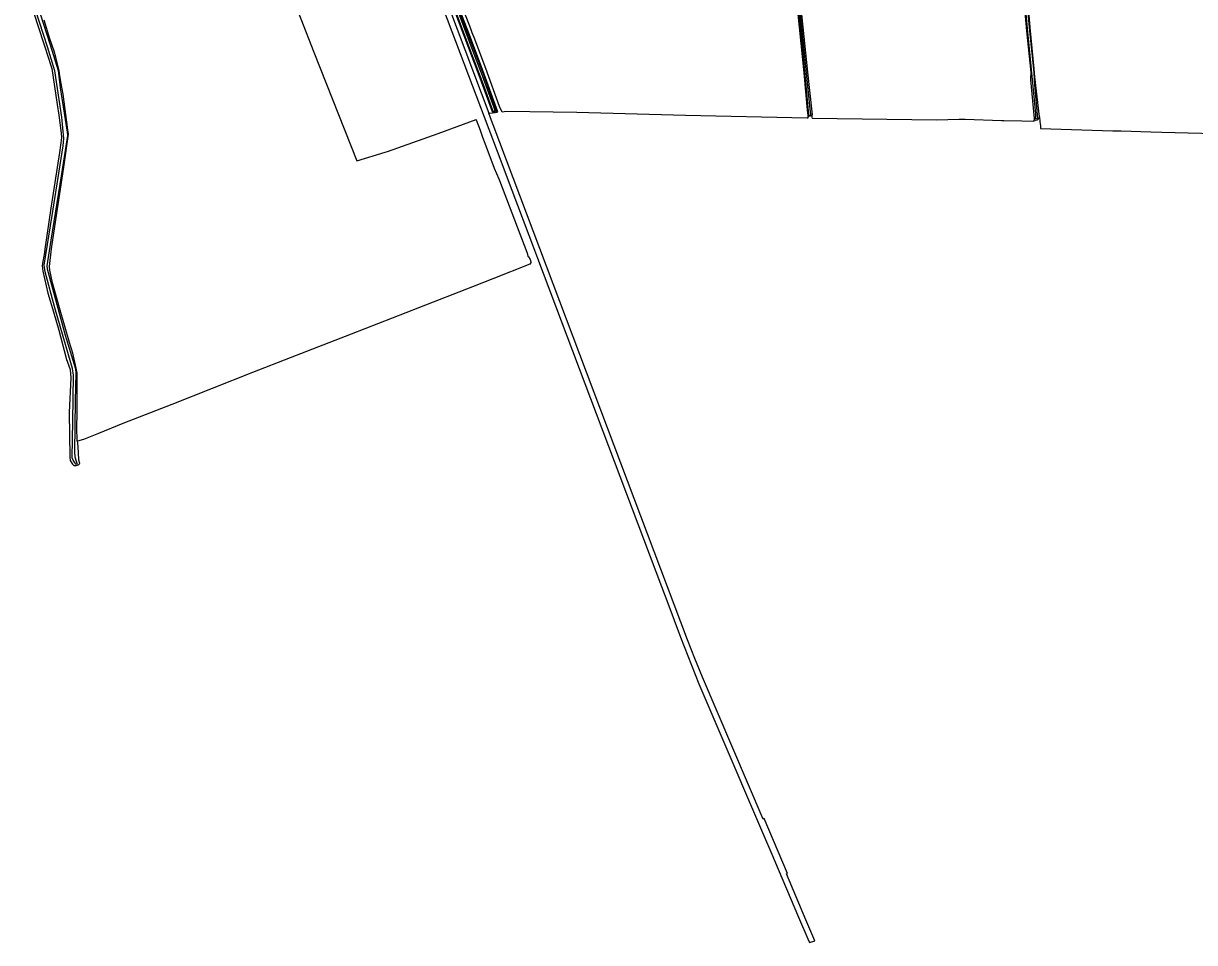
# Model space of a CAD drawing. Extents: x 126000 to 131009, y 393000 to 395500.
# Drawn here: x 126418 to 127157, y 393832 to 394413 of the extents above; entities that cross this region are included whole.
import ezdxf

# ---------------------------------------------------------------- set-up
doc = ezdxf.new("R2010")
doc.units = 0
doc.layers.add('gx-grn-maaiveld', color=7, linetype='Continuous')

msp = doc.modelspace()

# ---------------------------------------------------------------- linework, layer by layer
at = {"layer": 'gx-grn-maaiveld'}
msp.add_line((126716.37, 394357.59), (126716.64, 394356.89), dxfattribs=at)
for points in [[(126647.28, 394623.68), (126647.29, 394611.97), (126647.56, 394599.02), (126649.78, 394540.47), (126650.26, 394530.4), (126651.65, 394520.42), (126653.92, 394510.6), (126657.06, 394501.02), (126711.64, 394356.32)], [(126649.63, 394618.99), (126649.23, 394617.46), (126649.26, 394602.95), (126650.71, 394579.39), (126651.45, 394565.34), (126652.62, 394538.2), (126653.73, 394524.34), (126654.94, 394518.19), (126656.17, 394513.91), (126662.1, 394495.13), (126676.22, 394457.4), (126705.37, 394380.17), (126713.63, 394357.2), (126714.76, 394356.87), (126715.47, 394357.09), (126716.29, 394357.34), (126716.37, 394357.59)], [(126887.42, 394614.63), (126887.34, 394613.93), (126892.06, 394566.94), (126894.31, 394544.62), (126897.86, 394505.53), (126910.64, 394381.69), (126912.72, 394358.17), (126913.02, 394354.78), (126913.08, 394354.75)], [(126890.34, 394614.82), (126900.47, 394506.6), (126905.36, 394457.36), (126908.68, 394422.81), (126912.83, 394382.07), (126915.72, 394355.15)], [(127059.4, 394353.84), (127056.37, 394379.24), (127056.07, 394384.32), (127053.5, 394410.45), (127052.23, 394425.71), (127048.21, 394464.87), (127043.41, 394516.12), (127039.7, 394554.12), (127037.4, 394576.4), (127034.13, 394611.49)], [(127031.39, 394610.46), (127032.62, 394597.59), (127033.35, 394590.54), (127039.74, 394528.96), (127044.73, 394478.44), (127047.9, 394445.21), (127051.18, 394408.3), (127053.91, 394381.88), (127053.69, 394378.65), (127053.67, 394378.39), (127053.77, 394377.3), (127056.04, 394352.89)], [(127057.04, 394352.96), (127056.98, 394355.83), (127051.84, 394409.7), (127048.65, 394444.51), (127045.75, 394472.51), (127041.92, 394513.44), (127038.4, 394549.84), (127034.48, 394588.65), (127032.38, 394610.42), (127032.6, 394610.74), (127032.98, 394610.78), (127033.39, 394610.81), (127033.52, 394610.52), (127037.62, 394569.01), (127041.12, 394533.51), (127043.19, 394512.5), (127047, 394472.61), (127049.76, 394444.77), (127052.95, 394410.28), (127055.71, 394381.85), (127056.22, 394374.05), (127058.1, 394352.88), (127057.49, 394352.65), (127057.04, 394352.96)], [(126653.91, 394570.65), (126654.66, 394555.81), (126655.46, 394537.34), (126656.36, 394525.11), (126657.56, 394518.14), (126662.31, 394501.88), (126670.33, 394480.56), (126679.65, 394455.11), (126689.76, 394428.92), (126708.05, 394381.03), (126716.37, 394357.59)], [(126716.64, 394356.89), (126717.4, 394357.01), (126707.84, 394383.22), (126699.32, 394405.68), (126681.35, 394452.43), (126663.55, 394500.18)], [(126913.08, 394354.75), (126913.09, 394354.12), (126913.12, 394353.01), (126912.57, 394353.01), (126835.89, 394354.78), (126767.13, 394356.65), (126722.53, 394357.23), (126719.93, 394356.91), (126718.39, 394360.54), (126709.65, 394384.53), (126702.26, 394404.03), (126701.14, 394407), (126700.21, 394409.42), (126683.17, 394453.75), (126672.65, 394482.01), (126665.75, 394500.18)], [(126568.18, 394479.23), (126601.04, 394394.78), (126628.35, 394326.2), (126646.07, 394331.57), (126647.6, 394332.12), (126679.58, 394343.45), (126703.53, 394352.25), (126703.63, 394351.98), (126706.05, 394345.45), (126707.68, 394341.01), (126709.09, 394337.2), (126714.89, 394321.46), (126717.85, 394314.8), (126717.89, 394314.71), (126718.28, 394313.69), (126718.29, 394313.65), (126735.6, 394268.42), (126736.09, 394267.14), (126736.12, 394266.98), (126736.33, 394265.91), (126736.66, 394265.37), (126737.68, 394263.7), (126738.06, 394262.22), (126738.17, 394261.63), (126738.1, 394261.56), (126737.98, 394261.43), (126737.47, 394260.93), (126737.46, 394260.92), (126714.21, 394251.6), (126701.24, 394246.48), (126667.8, 394233.46), (126624.62, 394216.64), (126586.05, 394201.75), (126562.3, 394192.47), (126511.39, 394172.27), (126480.55, 394160.14), (126465.16, 394153.94), (126455.7, 394150.13), (126451.92, 394149.09)], [(126419.9, 394445.29), (126434.63, 394399.45), (126439.56, 394383.27), (126440.94, 394372.17), (126445.26, 394344.27), (126445.48, 394342.23), (126443.51, 394328.59), (126441.49, 394316.7), (126434.95, 394275.93), (126432.47, 394259.74), (126432.68, 394257.84), (126444.09, 394215.96), (126450.56, 394194.69), (126450.77, 394191.99), (126450.39, 394174.55), (126449.95, 394142.29), (126450.08, 394139.08), (126451.05, 394136.33), (126451.6, 394134.54), (126450.74, 394134.26), (126449.86, 394135.73), (126449.15, 394137.05), (126448.55, 394138.57), (126448.8, 394161.56), (126449.3, 394190.76), (126448.66, 394194.92), (126446.22, 394203.62), (126437.53, 394233.36), (126431.43, 394255.95), (126430.79, 394260.18), (126435.9, 394291.69), (126442.74, 394335.52), (126443.28, 394340.19), (126441.88, 394353.63), (126437.46, 394382.88), (126432.91, 394398.18), (126418.04, 394444.46)], [(126914.37, 394354.75), (126914.43, 394354.77), (126914.49, 394354.79), (126914.55, 394354.83), (126914.61, 394354.86), (126914.66, 394354.9), (126914.71, 394354.95), (126914.75, 394355), (126914.79, 394355.05), (126914.82, 394355.11), (126914.85, 394355.17), (126914.88, 394355.23), (126914.9, 394355.29), (126914.91, 394355.35), (126914.49, 394358.92), (126905.59, 394447.7)], [(126417.69, 394440.09), (126426.57, 394412.16), (126431.13, 394398.1), (126434.91, 394386.42), (126435.54, 394384.5), (126439.09, 394361.79), (126440.04, 394355.01), (126441.63, 394343.61), (126441.84, 394340.69), (126440.56, 394331.42), (126435.05, 394296.2), (126431.45, 394271.84), (126430.73, 394266.93), (126429.73, 394261.38), (126429.45, 394259.86), (126429.46, 394259.78), (126429.86, 394256.49), (126429.87, 394256.35), (126433.17, 394242.62), (126436.76, 394230.78), (126440.11, 394219.08), (126444.43, 394202.22), (126444.7, 394201.18), (126447.22, 394194.31), (126447.71, 394189.12), (126446.66, 394167.08), (126447.09, 394139.03), (126447.1, 394138.19), (126447.11, 394137.96), (126447.21, 394136.88), (126448.22, 394135.21), (126448.71, 394134.39), (126449.53, 394133.62), (126450.09, 394133.66), (126451.06, 394133.72), (126452.56, 394134.11), (126453.15, 394134.7), (126453.35, 394134.9), (126452.62, 394137.03), (126452.41, 394141.96), (126452, 394147.93), (126451.92, 394149.09)], [(126905.26, 394440.57), (126908.22, 394411.57), (126911.63, 394376), (126913.48, 394355.13), (126913.51, 394355.07), (126913.55, 394355.02), (126913.59, 394354.97), (126913.64, 394354.92), (126913.69, 394354.88), (126913.74, 394354.84), (126913.8, 394354.8), (126913.86, 394354.78), (126913.92, 394354.75), (126913.98, 394354.74), (126914.04, 394354.72), (126914.11, 394354.72), (126914.18, 394354.72), (126914.24, 394354.72), (126914.31, 394354.73), (126914.37, 394354.75)], [(126689.67, 394426.94), (126699.87, 394399.74), (126707.39, 394379.98), (126715.34, 394358.12), (126715.34, 394358.06), (126715.35, 394358.01), (126715.34, 394357.95), (126715.33, 394357.89), (126715.32, 394357.84), (126715.3, 394357.79), (126715.28, 394357.73), (126715.25, 394357.68), (126715.24, 394357.67), (126715.22, 394357.64), (126715.18, 394357.59), (126715.14, 394357.55), (126715.1, 394357.51), (126715.06, 394357.48), (126715.01, 394357.45), (126714.96, 394357.42), (126714.9, 394357.4), (126714.85, 394357.39), (126714.79, 394357.38), (126714.73, 394357.37), (126714.68, 394357.37), (126714.62, 394357.37)], [(126683.06, 394421.67), (126719.19, 394326.04), (126722.56, 394317.1), (126740.41, 394269.79), (126742.34, 394264.68), (126820.56, 394057.26), (126824.59, 394046.59), (126832.64, 394025.24), (126844.33, 393995.79), (126853.14, 393975.14), (126856.96, 393966.2), (126885.04, 393900.43), (126890.34, 393888.01), (126891.96, 393884.21), (126907.27, 393848.36), (126913.15, 393834.6), (126914.15, 393832.26), (126917.57, 393833.29), (126917.56, 393833.3), (126911.9, 393846.71), (126899.57, 393875.61), (126900.3, 393875.92), (126885.47, 393910.6), (126884.77, 393910.3), (126846.5, 394000), (126841.72, 394011.76), (126837.14, 394023.59), (126714.45, 394348.88), (126713.4, 394351.66), (126711.64, 394356.32)], [(126714.62, 394357.37), (126714.56, 394357.38), (126714.51, 394357.4), (126714.46, 394357.42), (126714.4, 394357.44), (126714.35, 394357.47), (126714.31, 394357.5), (126714.26, 394357.54), (126714.22, 394357.58), (126714.18, 394357.62), (126714.15, 394357.66), (126714.12, 394357.71), (126714.1, 394357.77), (126714.08, 394357.82), (126708.01, 394374.74), (126699.15, 394397.89), (126689.83, 394422.65)], [(126451.92, 394149.09), (126451.57, 394148.99), (126451.41, 394157.83), (126451.57, 394166.53), (126451.57, 394192.05), (126451.06, 394195.08), (126448.83, 394204.71), (126446.74, 394211.27), (126440.58, 394233.17), (126435.95, 394248.99), (126434.34, 394257.11), (126434.21, 394259.37), (126435.38, 394270.49), (126437.52, 394284.61), (126443.22, 394322.04), (126446.08, 394343.03), (126445.83, 394345.67), (126442.81, 394368.19), (126441.62, 394374.88), (126440.74, 394379.84), (126440.3, 394383.27), (126438.24, 394391.55), (126437.12, 394395.31), (126434.37, 394403.2), (126430.74, 394415.01)], [(126711.64, 394356.32), (126712.23, 394356.19), (126715.61, 394356.72), (126716.64, 394356.89)], [(126913.08, 394354.75), (126913.72, 394354.4), (126914.69, 394354.5), (126915.29, 394354.72), (126915.61, 394355.04), (126915.72, 394355.15)], [(127056.04, 394352.89), (127055.72, 394350.97), (127048.31, 394351.15), (127036.77, 394351.43), (127035.43, 394351.47), (127012.44, 394352.24), (127010.35, 394352.31), (127008.75, 394352.27), (126994.28, 394351.9), (126915.97, 394352.97), (126915.88, 394353.78), (126915.72, 394355.15)], [(127059.4, 394353.84), (127058.52, 394352.23), (127058.49, 394352.2), (127057.98, 394351.8), (127057.12, 394351.69), (127056.04, 394352.89)], [(127059.4, 394353.84), (127059.67, 394350.89), (127059.91, 394348.33), (127060.08, 394346.48), (127105.7, 394345.11), (127105.8, 394345.09), (127111.02, 394344.97), (127129.65, 394344.5), (127136.58, 394344.33), (127203.45, 394342.65)]]:
    msp.add_lwpolyline(points, dxfattribs=at)

doc.saveas('drawing.dxf')
